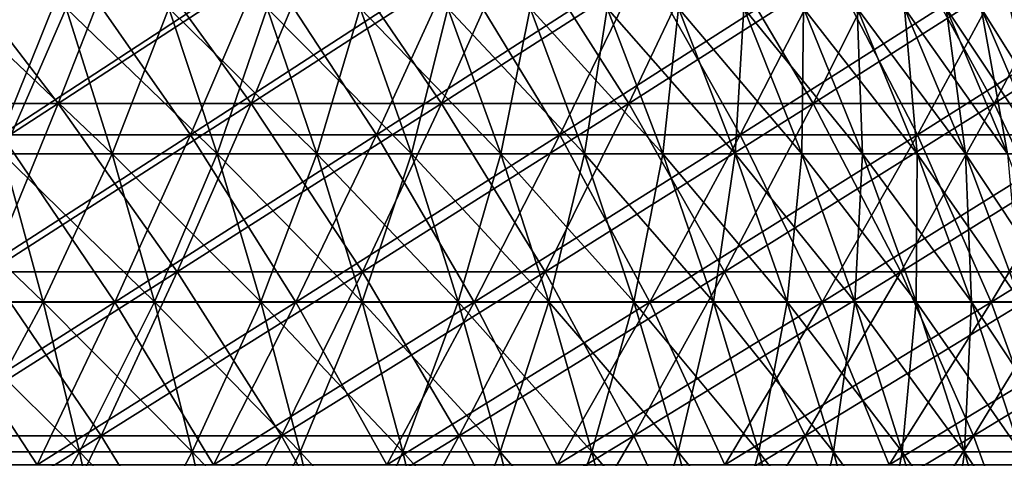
# Model space of a CAD drawing. Header units: millimetres. Extents: x -250 to 250, y 3898 to 4150.
# Tile 435 of 558: x 67 to 92, y 3962 to 3973. Entities that reach past the tile are written whole.
import ezdxf

# ---------------------------------------------------------------- set-up
doc = ezdxf.new("R2010")
doc.units = ezdxf.units.MM
doc.header["$LTSCALE"] = 5.599365
for name, color, linetype in [('10', 7, 'CONTINUOUS'), ('12', 7, 'CONTINUOUS'), ('2', 7, 'CONTINUOUS'), ('3', 7, 'CONTINUOUS'), ('4', 7, 'CONTINUOUS'), ('5', 7, 'CONTINUOUS')]:
    doc.layers.add(name, color=color, linetype=linetype)

msp = doc.modelspace()

# ---------------------------------------------------------------- linework, layer by layer
at = {"layer": '10', "color": 7, "linetype": 'Continuous', "true_color": 0xe0f2ff}
for points in [[(66.611, 3969.708, 68.021), (69.401, 3969.708, 65.172), (65.479, 3973.419, 66.865), (66.611, 3969.708, 68.021)], [(65.479, 3973.419, 66.865), (69.401, 3969.708, 65.172), (68.221, 3973.419, 64.064), (65.479, 3973.419, 66.865)], [(69.401, 3969.708, 65.172), (72.069, 3969.708, 62.209), (68.221, 3973.419, 64.064), (69.401, 3969.708, 65.172)], [(68.221, 3973.419, 64.064), (72.069, 3969.708, 62.209), (70.844, 3973.419, 61.151), (68.221, 3973.419, 64.064)], [(72.069, 3969.708, 62.209), (74.611, 3969.708, 59.136), (70.844, 3973.419, 61.151), (72.069, 3969.708, 62.209)], [(70.844, 3973.419, 61.151), (74.611, 3969.708, 59.136), (73.343, 3973.419, 58.131), (70.844, 3973.419, 61.151)], [(74.611, 3969.708, 59.136), (77.022, 3969.708, 55.96), (73.343, 3973.419, 58.131), (74.611, 3969.708, 59.136)], [(73.343, 3973.419, 58.131), (77.022, 3969.708, 55.96), (75.713, 3973.419, 55.009), (73.343, 3973.419, 58.131)], [(77.022, 3969.708, 55.96), (79.298, 3969.708, 52.685), (75.713, 3973.419, 55.009), (77.022, 3969.708, 55.96)], [(75.713, 3973.419, 55.009), (79.298, 3969.708, 52.685), (77.95, 3973.419, 51.79), (75.713, 3973.419, 55.009)], [(79.298, 3969.708, 52.685), (81.434, 3969.708, 49.318), (77.95, 3973.419, 51.79), (79.298, 3969.708, 52.685)], [(77.95, 3973.419, 51.79), (81.434, 3969.708, 49.318), (80.05, 3973.419, 48.48), (77.95, 3973.419, 51.79)], [(81.434, 3969.708, 49.318), (83.428, 3969.708, 45.865), (80.05, 3973.419, 48.48), (81.434, 3969.708, 49.318)], [(80.05, 3973.419, 48.48), (83.428, 3969.708, 45.865), (82.01, 3973.419, 45.085), (80.05, 3973.419, 48.48)], [(83.428, 3969.708, 45.865), (85.276, 3969.708, 42.331), (82.01, 3973.419, 45.085), (83.428, 3969.708, 45.865)], [(82.01, 3973.419, 45.085), (85.276, 3969.708, 42.331), (83.826, 3973.419, 41.612), (82.01, 3973.419, 45.085)], [(85.276, 3969.708, 42.331), (86.974, 3969.708, 38.723), (83.826, 3973.419, 41.612), (85.276, 3969.708, 42.331)], [(83.826, 3973.419, 41.612), (86.974, 3969.708, 38.723), (85.495, 3973.419, 38.065), (83.826, 3973.419, 41.612)], [(86.974, 3969.708, 38.723), (88.519, 3969.708, 35.047), (85.495, 3973.419, 38.065), (86.974, 3969.708, 38.723)], [(85.495, 3973.419, 38.065), (88.519, 3969.708, 35.047), (87.014, 3973.419, 34.451), (85.495, 3973.419, 38.065)], [(88.519, 3969.708, 35.047), (89.909, 3969.708, 31.31), (87.014, 3973.419, 34.451), (88.519, 3969.708, 35.047)], [(87.014, 3973.419, 34.451), (89.909, 3969.708, 31.31), (88.381, 3973.419, 30.777), (87.014, 3973.419, 34.451)], [(89.909, 3969.708, 31.31), (91.141, 3969.708, 27.517), (88.381, 3973.419, 30.777), (89.909, 3969.708, 31.31)], [(88.381, 3973.419, 30.777), (91.141, 3969.708, 27.517), (89.592, 3973.419, 27.049), (88.381, 3973.419, 30.777)], [(91.141, 3969.708, 27.517), (92.213, 3969.708, 23.676), (89.592, 3973.419, 27.049), (91.141, 3969.708, 27.517)], [(89.592, 3973.419, 27.049), (92.213, 3969.708, 23.676), (90.646, 3973.419, 23.274), (89.592, 3973.419, 27.049)], [(92.213, 3969.708, 23.676), (93.124, 3969.708, 19.794), (90.646, 3973.419, 23.274), (92.213, 3969.708, 23.676)], [(90.646, 3973.419, 23.274), (93.124, 3969.708, 19.794), (91.541, 3973.419, 19.458), (90.646, 3973.419, 23.274)], [(93.124, 3969.708, 19.794), (93.871, 3969.708, 15.877), (91.541, 3973.419, 19.458), (93.124, 3969.708, 19.794)], [(91.541, 3973.419, 19.458), (93.871, 3969.708, 15.877), (92.276, 3973.419, 15.607), (91.541, 3973.419, 19.458)], [(64.689, 3965.936, 71.844), (67.64, 3965.936, 69.072), (63.704, 3969.708, 70.751), (64.689, 3965.936, 71.844)], [(63.704, 3969.708, 70.751), (67.64, 3965.936, 69.072), (66.611, 3969.708, 68.021), (63.704, 3969.708, 70.751)], [(67.64, 3965.936, 69.072), (70.474, 3965.936, 66.179), (66.611, 3969.708, 68.021), (67.64, 3965.936, 69.072)], [(66.611, 3969.708, 68.021), (70.474, 3965.936, 66.179), (69.401, 3969.708, 65.172), (66.611, 3969.708, 68.021)], [(70.474, 3965.936, 66.179), (73.183, 3965.936, 63.17), (69.401, 3969.708, 65.172), (70.474, 3965.936, 66.179)], [(69.401, 3969.708, 65.172), (73.183, 3965.936, 63.17), (72.069, 3969.708, 62.209), (69.401, 3969.708, 65.172)], [(73.183, 3965.936, 63.17), (75.764, 3965.936, 60.05), (72.069, 3969.708, 62.209), (73.183, 3965.936, 63.17)], [(72.069, 3969.708, 62.209), (75.764, 3965.936, 60.05), (74.611, 3969.708, 59.136), (72.069, 3969.708, 62.209)], [(75.764, 3965.936, 60.05), (78.212, 3965.936, 56.825), (74.611, 3969.708, 59.136), (75.764, 3965.936, 60.05)], [(74.611, 3969.708, 59.136), (78.212, 3965.936, 56.825), (77.022, 3969.708, 55.96), (74.611, 3969.708, 59.136)], [(78.212, 3965.936, 56.825), (80.523, 3965.936, 53.499), (77.022, 3969.708, 55.96), (78.212, 3965.936, 56.825)], [(77.022, 3969.708, 55.96), (80.523, 3965.936, 53.499), (79.298, 3969.708, 52.685), (77.022, 3969.708, 55.96)], [(80.523, 3965.936, 53.499), (82.693, 3965.936, 50.081), (79.298, 3969.708, 52.685), (80.523, 3965.936, 53.499)], [(79.298, 3969.708, 52.685), (82.693, 3965.936, 50.081), (81.434, 3969.708, 49.318), (79.298, 3969.708, 52.685)], [(82.693, 3965.936, 50.081), (84.718, 3965.936, 46.574), (81.434, 3969.708, 49.318), (82.693, 3965.936, 50.081)], [(81.434, 3969.708, 49.318), (84.718, 3965.936, 46.574), (83.428, 3969.708, 45.865), (81.434, 3969.708, 49.318)], [(84.718, 3965.936, 46.574), (86.594, 3965.936, 42.985), (83.428, 3969.708, 45.865), (84.718, 3965.936, 46.574)], [(83.428, 3969.708, 45.865), (86.594, 3965.936, 42.985), (85.276, 3969.708, 42.331), (83.428, 3969.708, 45.865)], [(86.594, 3965.936, 42.985), (88.318, 3965.936, 39.322), (85.276, 3969.708, 42.331), (86.594, 3965.936, 42.985)], [(85.276, 3969.708, 42.331), (88.318, 3965.936, 39.322), (86.974, 3969.708, 38.723), (85.276, 3969.708, 42.331)], [(88.318, 3965.936, 39.322), (89.887, 3965.936, 35.589), (86.974, 3969.708, 38.723), (88.318, 3965.936, 39.322)], [(86.974, 3969.708, 38.723), (89.887, 3965.936, 35.589), (88.519, 3969.708, 35.047), (86.974, 3969.708, 38.723)], [(89.887, 3965.936, 35.589), (91.298, 3965.936, 31.793), (88.519, 3969.708, 35.047), (89.887, 3965.936, 35.589)], [(88.519, 3969.708, 35.047), (91.298, 3965.936, 31.793), (89.909, 3969.708, 31.31), (88.519, 3969.708, 35.047)], [(91.298, 3965.936, 31.793), (92.549, 3965.936, 27.942), (89.909, 3969.708, 31.31), (91.298, 3965.936, 31.793)], [(89.909, 3969.708, 31.31), (92.549, 3965.936, 27.942), (91.141, 3969.708, 27.517), (89.909, 3969.708, 31.31)], [(92.549, 3965.936, 27.942), (93.638, 3965.936, 24.042), (91.141, 3969.708, 27.517), (92.549, 3965.936, 27.942)], [(91.141, 3969.708, 27.517), (93.638, 3965.936, 24.042), (92.213, 3969.708, 23.676), (91.141, 3969.708, 27.517)], [(65.573, 3962.109, 72.826), (68.565, 3962.109, 70.017), (64.689, 3965.936, 71.844), (65.573, 3962.109, 72.826)], [(64.689, 3965.936, 71.844), (68.565, 3962.109, 70.017), (67.64, 3965.936, 69.072), (64.689, 3965.936, 71.844)], [(68.565, 3962.109, 70.017), (71.437, 3962.109, 67.084), (67.64, 3965.936, 69.072), (68.565, 3962.109, 70.017)], [(67.64, 3965.936, 69.072), (71.437, 3962.109, 67.084), (70.474, 3965.936, 66.179), (67.64, 3965.936, 69.072)], [(71.437, 3962.109, 67.084), (74.184, 3962.109, 64.034), (70.474, 3965.936, 66.179), (71.437, 3962.109, 67.084)], [(70.474, 3965.936, 66.179), (74.184, 3962.109, 64.034), (73.183, 3965.936, 63.17), (70.474, 3965.936, 66.179)], [(74.184, 3962.109, 64.034), (76.8, 3962.109, 60.871), (73.183, 3965.936, 63.17), (74.184, 3962.109, 64.034)], [(73.183, 3965.936, 63.17), (76.8, 3962.109, 60.871), (75.764, 3965.936, 60.05), (73.183, 3965.936, 63.17)], [(76.8, 3962.109, 60.871), (79.282, 3962.109, 57.601), (75.764, 3965.936, 60.05), (76.8, 3962.109, 60.871)], [(75.764, 3965.936, 60.05), (79.282, 3962.109, 57.601), (78.212, 3965.936, 56.825), (75.764, 3965.936, 60.05)], [(79.282, 3962.109, 57.601), (81.624, 3962.109, 54.231), (78.212, 3965.936, 56.825), (79.282, 3962.109, 57.601)], [(78.212, 3965.936, 56.825), (81.624, 3962.109, 54.231), (80.523, 3965.936, 53.499), (78.212, 3965.936, 56.825)], [(81.624, 3962.109, 54.231), (83.824, 3962.109, 50.765), (80.523, 3965.936, 53.499), (81.624, 3962.109, 54.231)], [(80.523, 3965.936, 53.499), (83.824, 3962.109, 50.765), (82.693, 3965.936, 50.081), (80.523, 3965.936, 53.499)], [(83.824, 3962.109, 50.765), (85.876, 3962.109, 47.211), (82.693, 3965.936, 50.081), (83.824, 3962.109, 50.765)], [(82.693, 3965.936, 50.081), (85.876, 3962.109, 47.211), (84.718, 3965.936, 46.574), (82.693, 3965.936, 50.081)], [(85.876, 3962.109, 47.211), (87.778, 3962.109, 43.573), (84.718, 3965.936, 46.574), (85.876, 3962.109, 47.211)], [(84.718, 3965.936, 46.574), (87.778, 3962.109, 43.573), (86.594, 3965.936, 42.985), (84.718, 3965.936, 46.574)], [(87.778, 3962.109, 43.573), (89.525, 3962.109, 39.859), (86.594, 3965.936, 42.985), (87.778, 3962.109, 43.573)], [(86.594, 3965.936, 42.985), (89.525, 3962.109, 39.859), (88.318, 3965.936, 39.322), (86.594, 3965.936, 42.985)], [(89.525, 3962.109, 39.859), (91.116, 3962.109, 36.075), (88.318, 3965.936, 39.322), (89.525, 3962.109, 39.859)], [(88.318, 3965.936, 39.322), (91.116, 3962.109, 36.075), (89.887, 3965.936, 35.589), (88.318, 3965.936, 39.322)], [(91.116, 3962.109, 36.075), (92.547, 3962.109, 32.228), (89.887, 3965.936, 35.589), (91.116, 3962.109, 36.075)], [(89.887, 3965.936, 35.589), (92.547, 3962.109, 32.228), (91.298, 3965.936, 31.793), (89.887, 3965.936, 35.589)], [(92.547, 3962.109, 32.228), (93.815, 3962.109, 28.324), (91.298, 3965.936, 31.793), (92.547, 3962.109, 32.228)], [(91.298, 3965.936, 31.793), (93.815, 3962.109, 28.324), (92.549, 3965.936, 27.942), (91.298, 3965.936, 31.793)], [(66.356, 3958.234, 73.696), (69.384, 3958.234, 70.853), (65.573, 3962.109, 72.826), (66.356, 3958.234, 73.696)], [(65.573, 3962.109, 72.826), (69.384, 3958.234, 70.853), (68.565, 3962.109, 70.017), (65.573, 3962.109, 72.826)], [(69.384, 3958.234, 70.853), (72.29, 3958.234, 67.885), (68.565, 3962.109, 70.017), (69.384, 3958.234, 70.853)], [(68.565, 3962.109, 70.017), (72.29, 3958.234, 67.885), (71.437, 3962.109, 67.084), (68.565, 3962.109, 70.017)], [(72.29, 3958.234, 67.885), (75.07, 3958.234, 64.798), (71.437, 3962.109, 67.084), (72.29, 3958.234, 67.885)], [(71.437, 3962.109, 67.084), (75.07, 3958.234, 64.798), (74.184, 3962.109, 64.034), (71.437, 3962.109, 67.084)], [(75.07, 3958.234, 64.798), (77.717, 3958.234, 61.598), (74.184, 3962.109, 64.034), (75.07, 3958.234, 64.798)], [(74.184, 3962.109, 64.034), (77.717, 3958.234, 61.598), (76.8, 3962.109, 60.871), (74.184, 3962.109, 64.034)], [(77.717, 3958.234, 61.598), (80.229, 3958.234, 58.289), (76.8, 3962.109, 60.871), (77.717, 3958.234, 61.598)], [(76.8, 3962.109, 60.871), (80.229, 3958.234, 58.289), (79.282, 3962.109, 57.601), (76.8, 3962.109, 60.871)], [(80.229, 3958.234, 58.289), (82.599, 3958.234, 54.879), (79.282, 3962.109, 57.601), (80.229, 3958.234, 58.289)], [(79.282, 3962.109, 57.601), (82.599, 3958.234, 54.879), (81.624, 3962.109, 54.231), (79.282, 3962.109, 57.601)], [(82.599, 3958.234, 54.879), (84.825, 3958.234, 51.372), (81.624, 3962.109, 54.231), (82.599, 3958.234, 54.879)], [(81.624, 3962.109, 54.231), (84.825, 3958.234, 51.372), (83.824, 3962.109, 50.765), (81.624, 3962.109, 54.231)], [(84.825, 3958.234, 51.372), (86.902, 3958.234, 47.775), (83.824, 3962.109, 50.765), (84.825, 3958.234, 51.372)], [(83.824, 3962.109, 50.765), (86.902, 3958.234, 47.775), (85.876, 3962.109, 47.211), (83.824, 3962.109, 50.765)], [(86.902, 3958.234, 47.775), (88.826, 3958.234, 44.094), (85.876, 3962.109, 47.211), (86.902, 3958.234, 47.775)], [(85.876, 3962.109, 47.211), (88.826, 3958.234, 44.094), (87.778, 3962.109, 43.573), (85.876, 3962.109, 47.211)], [(88.826, 3958.234, 44.094), (90.594, 3958.234, 40.335), (87.778, 3962.109, 43.573), (88.826, 3958.234, 44.094)], [(87.778, 3962.109, 43.573), (90.594, 3958.234, 40.335), (89.525, 3962.109, 39.859), (87.778, 3962.109, 43.573)], [(90.594, 3958.234, 40.335), (92.204, 3958.234, 36.506), (89.525, 3962.109, 39.859), (90.594, 3958.234, 40.335)], [(89.525, 3962.109, 39.859), (92.204, 3958.234, 36.506), (91.116, 3962.109, 36.075), (89.525, 3962.109, 39.859)], [(92.204, 3958.234, 36.506), (93.652, 3958.234, 32.613), (91.116, 3962.109, 36.075), (92.204, 3958.234, 36.506)], [(91.116, 3962.109, 36.075), (93.652, 3958.234, 32.613), (92.547, 3962.109, 32.228), (91.116, 3962.109, 36.075)]]:
    msp.add_3dface(points, dxfattribs=at)
at = {"layer": '12', "color": 7, "linetype": 'Continuous', "true_color": 0xe0f2ff}
for points in [[(68.221, 3973.419, -64.064), (66.611, 3969.708, -68.021), (65.479, 3973.419, -66.865), (68.221, 3973.419, -64.064)], [(69.401, 3969.708, -65.172), (66.611, 3969.708, -68.021), (68.221, 3973.419, -64.064), (69.401, 3969.708, -65.172)], [(70.844, 3973.419, -61.151), (69.401, 3969.708, -65.172), (68.221, 3973.419, -64.064), (70.844, 3973.419, -61.151)], [(72.069, 3969.708, -62.209), (69.401, 3969.708, -65.172), (70.844, 3973.419, -61.151), (72.069, 3969.708, -62.209)], [(73.343, 3973.419, -58.131), (72.069, 3969.708, -62.209), (70.844, 3973.419, -61.151), (73.343, 3973.419, -58.131)], [(74.611, 3969.708, -59.136), (72.069, 3969.708, -62.209), (73.343, 3973.419, -58.131), (74.611, 3969.708, -59.136)], [(75.713, 3973.419, -55.009), (74.611, 3969.708, -59.136), (73.343, 3973.419, -58.131), (75.713, 3973.419, -55.009)], [(77.022, 3969.708, -55.96), (74.611, 3969.708, -59.136), (75.713, 3973.419, -55.009), (77.022, 3969.708, -55.96)], [(77.95, 3973.419, -51.79), (77.022, 3969.708, -55.96), (75.713, 3973.419, -55.009), (77.95, 3973.419, -51.79)], [(79.298, 3969.708, -52.685), (77.022, 3969.708, -55.96), (77.95, 3973.419, -51.79), (79.298, 3969.708, -52.685)], [(80.05, 3973.419, -48.48), (79.298, 3969.708, -52.685), (77.95, 3973.419, -51.79), (80.05, 3973.419, -48.48)], [(81.434, 3969.708, -49.318), (79.298, 3969.708, -52.685), (80.05, 3973.419, -48.48), (81.434, 3969.708, -49.318)], [(82.01, 3973.419, -45.085), (81.434, 3969.708, -49.318), (80.05, 3973.419, -48.48), (82.01, 3973.419, -45.085)], [(83.428, 3969.708, -45.865), (81.434, 3969.708, -49.318), (82.01, 3973.419, -45.085), (83.428, 3969.708, -45.865)], [(83.826, 3973.419, -41.612), (83.428, 3969.708, -45.865), (82.01, 3973.419, -45.085), (83.826, 3973.419, -41.612)], [(85.276, 3969.708, -42.331), (83.428, 3969.708, -45.865), (83.826, 3973.419, -41.612), (85.276, 3969.708, -42.331)], [(85.495, 3973.419, -38.065), (85.276, 3969.708, -42.331), (83.826, 3973.419, -41.612), (85.495, 3973.419, -38.065)], [(86.974, 3969.708, -38.723), (85.276, 3969.708, -42.331), (85.495, 3973.419, -38.065), (86.974, 3969.708, -38.723)], [(87.014, 3973.419, -34.451), (86.974, 3969.708, -38.723), (85.495, 3973.419, -38.065), (87.014, 3973.419, -34.451)], [(88.519, 3969.708, -35.047), (86.974, 3969.708, -38.723), (87.014, 3973.419, -34.451), (88.519, 3969.708, -35.047)], [(88.381, 3973.419, -30.777), (88.519, 3969.708, -35.047), (87.014, 3973.419, -34.451), (88.381, 3973.419, -30.777)], [(89.909, 3969.708, -31.31), (88.519, 3969.708, -35.047), (88.381, 3973.419, -30.777), (89.909, 3969.708, -31.31)], [(89.592, 3973.419, -27.049), (89.909, 3969.708, -31.31), (88.381, 3973.419, -30.777), (89.592, 3973.419, -27.049)], [(91.141, 3969.708, -27.517), (89.909, 3969.708, -31.31), (89.592, 3973.419, -27.049), (91.141, 3969.708, -27.517)], [(90.646, 3973.419, -23.274), (91.141, 3969.708, -27.517), (89.592, 3973.419, -27.049), (90.646, 3973.419, -23.274)], [(92.213, 3969.708, -23.676), (91.141, 3969.708, -27.517), (90.646, 3973.419, -23.274), (92.213, 3969.708, -23.676)], [(91.541, 3973.419, -19.458), (92.213, 3969.708, -23.676), (90.646, 3973.419, -23.274), (91.541, 3973.419, -19.458)], [(93.124, 3969.708, -19.794), (92.213, 3969.708, -23.676), (91.541, 3973.419, -19.458), (93.124, 3969.708, -19.794)], [(92.276, 3973.419, -15.607), (93.124, 3969.708, -19.794), (91.541, 3973.419, -19.458), (92.276, 3973.419, -15.607)], [(67.64, 3965.936, -69.072), (64.689, 3965.936, -71.844), (66.611, 3969.708, -68.021), (67.64, 3965.936, -69.072)], [(69.401, 3969.708, -65.172), (67.64, 3965.936, -69.072), (66.611, 3969.708, -68.021), (69.401, 3969.708, -65.172)], [(70.474, 3965.936, -66.179), (67.64, 3965.936, -69.072), (69.401, 3969.708, -65.172), (70.474, 3965.936, -66.179)], [(72.069, 3969.708, -62.209), (70.474, 3965.936, -66.179), (69.401, 3969.708, -65.172), (72.069, 3969.708, -62.209)], [(73.183, 3965.936, -63.17), (70.474, 3965.936, -66.179), (72.069, 3969.708, -62.209), (73.183, 3965.936, -63.17)], [(74.611, 3969.708, -59.136), (73.183, 3965.936, -63.17), (72.069, 3969.708, -62.209), (74.611, 3969.708, -59.136)], [(75.764, 3965.936, -60.05), (73.183, 3965.936, -63.17), (74.611, 3969.708, -59.136), (75.764, 3965.936, -60.05)], [(77.022, 3969.708, -55.96), (75.764, 3965.936, -60.05), (74.611, 3969.708, -59.136), (77.022, 3969.708, -55.96)], [(78.212, 3965.936, -56.825), (75.764, 3965.936, -60.05), (77.022, 3969.708, -55.96), (78.212, 3965.936, -56.825)], [(79.298, 3969.708, -52.685), (78.212, 3965.936, -56.825), (77.022, 3969.708, -55.96), (79.298, 3969.708, -52.685)], [(80.523, 3965.936, -53.499), (78.212, 3965.936, -56.825), (79.298, 3969.708, -52.685), (80.523, 3965.936, -53.499)], [(81.434, 3969.708, -49.318), (80.523, 3965.936, -53.499), (79.298, 3969.708, -52.685), (81.434, 3969.708, -49.318)], [(82.693, 3965.936, -50.081), (80.523, 3965.936, -53.499), (81.434, 3969.708, -49.318), (82.693, 3965.936, -50.081)], [(83.428, 3969.708, -45.865), (82.693, 3965.936, -50.081), (81.434, 3969.708, -49.318), (83.428, 3969.708, -45.865)], [(84.718, 3965.936, -46.574), (82.693, 3965.936, -50.081), (83.428, 3969.708, -45.865), (84.718, 3965.936, -46.574)], [(85.276, 3969.708, -42.331), (84.718, 3965.936, -46.574), (83.428, 3969.708, -45.865), (85.276, 3969.708, -42.331)], [(86.594, 3965.936, -42.985), (84.718, 3965.936, -46.574), (85.276, 3969.708, -42.331), (86.594, 3965.936, -42.985)], [(86.974, 3969.708, -38.723), (86.594, 3965.936, -42.985), (85.276, 3969.708, -42.331), (86.974, 3969.708, -38.723)], [(88.318, 3965.936, -39.322), (86.594, 3965.936, -42.985), (86.974, 3969.708, -38.723), (88.318, 3965.936, -39.322)], [(88.519, 3969.708, -35.047), (88.318, 3965.936, -39.322), (86.974, 3969.708, -38.723), (88.519, 3969.708, -35.047)], [(89.887, 3965.936, -35.589), (88.318, 3965.936, -39.322), (88.519, 3969.708, -35.047), (89.887, 3965.936, -35.589)], [(89.909, 3969.708, -31.31), (89.887, 3965.936, -35.589), (88.519, 3969.708, -35.047), (89.909, 3969.708, -31.31)], [(91.298, 3965.936, -31.793), (89.887, 3965.936, -35.589), (89.909, 3969.708, -31.31), (91.298, 3965.936, -31.793)], [(91.141, 3969.708, -27.517), (91.298, 3965.936, -31.793), (89.909, 3969.708, -31.31), (91.141, 3969.708, -27.517)], [(92.549, 3965.936, -27.942), (91.298, 3965.936, -31.793), (91.141, 3969.708, -27.517), (92.549, 3965.936, -27.942)], [(92.213, 3969.708, -23.676), (92.549, 3965.936, -27.942), (91.141, 3969.708, -27.517), (92.213, 3969.708, -23.676)], [(67.64, 3965.936, -69.072), (65.573, 3962.109, -72.826), (64.689, 3965.936, -71.844), (67.64, 3965.936, -69.072)], [(68.565, 3962.109, -70.017), (65.573, 3962.109, -72.826), (67.64, 3965.936, -69.072), (68.565, 3962.109, -70.017)], [(70.474, 3965.936, -66.179), (68.565, 3962.109, -70.017), (67.64, 3965.936, -69.072), (70.474, 3965.936, -66.179)], [(71.437, 3962.109, -67.084), (68.565, 3962.109, -70.017), (70.474, 3965.936, -66.179), (71.437, 3962.109, -67.084)], [(73.183, 3965.936, -63.17), (71.437, 3962.109, -67.084), (70.474, 3965.936, -66.179), (73.183, 3965.936, -63.17)], [(74.184, 3962.109, -64.034), (71.437, 3962.109, -67.084), (73.183, 3965.936, -63.17), (74.184, 3962.109, -64.034)], [(75.764, 3965.936, -60.05), (74.184, 3962.109, -64.034), (73.183, 3965.936, -63.17), (75.764, 3965.936, -60.05)], [(76.8, 3962.109, -60.871), (74.184, 3962.109, -64.034), (75.764, 3965.936, -60.05), (76.8, 3962.109, -60.871)], [(78.212, 3965.936, -56.825), (76.8, 3962.109, -60.871), (75.764, 3965.936, -60.05), (78.212, 3965.936, -56.825)], [(79.282, 3962.109, -57.601), (76.8, 3962.109, -60.871), (78.212, 3965.936, -56.825), (79.282, 3962.109, -57.601)], [(80.523, 3965.936, -53.499), (79.282, 3962.109, -57.601), (78.212, 3965.936, -56.825), (80.523, 3965.936, -53.499)], [(81.624, 3962.109, -54.231), (79.282, 3962.109, -57.601), (80.523, 3965.936, -53.499), (81.624, 3962.109, -54.231)], [(82.693, 3965.936, -50.081), (81.624, 3962.109, -54.231), (80.523, 3965.936, -53.499), (82.693, 3965.936, -50.081)], [(83.824, 3962.109, -50.765), (81.624, 3962.109, -54.231), (82.693, 3965.936, -50.081), (83.824, 3962.109, -50.765)], [(84.718, 3965.936, -46.574), (83.824, 3962.109, -50.765), (82.693, 3965.936, -50.081), (84.718, 3965.936, -46.574)], [(85.876, 3962.109, -47.211), (83.824, 3962.109, -50.765), (84.718, 3965.936, -46.574), (85.876, 3962.109, -47.211)], [(86.594, 3965.936, -42.985), (85.876, 3962.109, -47.211), (84.718, 3965.936, -46.574), (86.594, 3965.936, -42.985)], [(87.778, 3962.109, -43.573), (85.876, 3962.109, -47.211), (86.594, 3965.936, -42.985), (87.778, 3962.109, -43.573)], [(88.318, 3965.936, -39.322), (87.778, 3962.109, -43.573), (86.594, 3965.936, -42.985), (88.318, 3965.936, -39.322)], [(89.525, 3962.109, -39.859), (87.778, 3962.109, -43.573), (88.318, 3965.936, -39.322), (89.525, 3962.109, -39.859)], [(89.887, 3965.936, -35.589), (89.525, 3962.109, -39.859), (88.318, 3965.936, -39.322), (89.887, 3965.936, -35.589)], [(91.116, 3962.109, -36.075), (89.525, 3962.109, -39.859), (89.887, 3965.936, -35.589), (91.116, 3962.109, -36.075)], [(91.298, 3965.936, -31.793), (91.116, 3962.109, -36.075), (89.887, 3965.936, -35.589), (91.298, 3965.936, -31.793)], [(92.547, 3962.109, -32.228), (91.116, 3962.109, -36.075), (91.298, 3965.936, -31.793), (92.547, 3962.109, -32.228)], [(92.549, 3965.936, -27.942), (92.547, 3962.109, -32.228), (91.298, 3965.936, -31.793), (92.549, 3965.936, -27.942)], [(68.565, 3962.109, -70.017), (66.356, 3958.234, -73.696), (65.573, 3962.109, -72.826), (68.565, 3962.109, -70.017)], [(69.384, 3958.234, -70.853), (66.356, 3958.234, -73.696), (68.565, 3962.109, -70.017), (69.384, 3958.234, -70.853)], [(71.437, 3962.109, -67.084), (69.384, 3958.234, -70.853), (68.565, 3962.109, -70.017), (71.437, 3962.109, -67.084)], [(72.29, 3958.234, -67.885), (69.384, 3958.234, -70.853), (71.437, 3962.109, -67.084), (72.29, 3958.234, -67.885)], [(74.184, 3962.109, -64.034), (72.29, 3958.234, -67.885), (71.437, 3962.109, -67.084), (74.184, 3962.109, -64.034)], [(75.07, 3958.234, -64.798), (72.29, 3958.234, -67.885), (74.184, 3962.109, -64.034), (75.07, 3958.234, -64.798)], [(76.8, 3962.109, -60.871), (75.07, 3958.234, -64.798), (74.184, 3962.109, -64.034), (76.8, 3962.109, -60.871)], [(77.717, 3958.234, -61.598), (75.07, 3958.234, -64.798), (76.8, 3962.109, -60.871), (77.717, 3958.234, -61.598)], [(79.282, 3962.109, -57.601), (77.717, 3958.234, -61.598), (76.8, 3962.109, -60.871), (79.282, 3962.109, -57.601)], [(80.229, 3958.234, -58.289), (77.717, 3958.234, -61.598), (79.282, 3962.109, -57.601), (80.229, 3958.234, -58.289)], [(81.624, 3962.109, -54.231), (80.229, 3958.234, -58.289), (79.282, 3962.109, -57.601), (81.624, 3962.109, -54.231)], [(82.599, 3958.234, -54.879), (80.229, 3958.234, -58.289), (81.624, 3962.109, -54.231), (82.599, 3958.234, -54.879)], [(83.824, 3962.109, -50.765), (82.599, 3958.234, -54.879), (81.624, 3962.109, -54.231), (83.824, 3962.109, -50.765)], [(84.825, 3958.234, -51.372), (82.599, 3958.234, -54.879), (83.824, 3962.109, -50.765), (84.825, 3958.234, -51.372)], [(85.876, 3962.109, -47.211), (84.825, 3958.234, -51.372), (83.824, 3962.109, -50.765), (85.876, 3962.109, -47.211)], [(86.902, 3958.234, -47.775), (84.825, 3958.234, -51.372), (85.876, 3962.109, -47.211), (86.902, 3958.234, -47.775)], [(87.778, 3962.109, -43.573), (86.902, 3958.234, -47.775), (85.876, 3962.109, -47.211), (87.778, 3962.109, -43.573)], [(88.826, 3958.234, -44.094), (86.902, 3958.234, -47.775), (87.778, 3962.109, -43.573), (88.826, 3958.234, -44.094)], [(89.525, 3962.109, -39.859), (88.826, 3958.234, -44.094), (87.778, 3962.109, -43.573), (89.525, 3962.109, -39.859)], [(90.594, 3958.234, -40.335), (88.826, 3958.234, -44.094), (89.525, 3962.109, -39.859), (90.594, 3958.234, -40.335)], [(91.116, 3962.109, -36.075), (90.594, 3958.234, -40.335), (89.525, 3962.109, -39.859), (91.116, 3962.109, -36.075)], [(92.204, 3958.234, -36.506), (90.594, 3958.234, -40.335), (91.116, 3962.109, -36.075), (92.204, 3958.234, -36.506)], [(92.547, 3962.109, -32.228), (92.204, 3958.234, -36.506), (91.116, 3962.109, -36.075), (92.547, 3962.109, -32.228)]]:
    msp.add_3dface(points, dxfattribs=at)
at = {"layer": '2', "color": 251, "linetype": 'Continuous', "true_color": 0x504f50}
for points in [[(68.025, 3970.995, -160.716), (63.044, 3970.995, -162.735), (69.744, 3975.403, -164.777), (68.025, 3970.995, -160.716)], [(69.744, 3975.403, -164.777), (63.044, 3970.995, -162.735), (64.637, 3975.403, -166.847), (69.744, 3975.403, -164.777)], [(72.942, 3970.995, -158.545), (68.025, 3970.995, -160.716), (74.785, 3975.403, -162.551), (72.942, 3970.995, -158.545)], [(74.785, 3975.403, -162.551), (68.025, 3970.995, -160.716), (69.744, 3975.403, -164.777), (74.785, 3975.403, -162.551)], [(77.79, 3970.995, -156.224), (72.942, 3970.995, -158.545), (79.756, 3975.403, -160.171), (77.79, 3970.995, -156.224)], [(79.756, 3975.403, -160.171), (72.942, 3970.995, -158.545), (74.785, 3975.403, -162.551), (79.756, 3975.403, -160.171)], [(82.564, 3970.995, -153.754), (77.79, 3970.995, -156.224), (84.65, 3975.403, -157.639), (82.564, 3970.995, -153.754)], [(84.65, 3975.403, -157.639), (77.79, 3970.995, -156.224), (79.756, 3975.403, -160.171), (84.65, 3975.403, -157.639)], [(87.26, 3970.995, -151.139), (82.564, 3970.995, -153.754), (89.465, 3975.403, -154.958), (87.26, 3970.995, -151.139)], [(89.465, 3975.403, -154.958), (82.564, 3970.995, -153.754), (84.65, 3975.403, -157.639), (89.465, 3975.403, -154.958)], [(91.873, 3970.995, -148.38), (87.26, 3970.995, -151.139), (94.194, 3975.403, -152.129), (91.873, 3970.995, -148.38)], [(94.194, 3975.403, -152.129), (87.26, 3970.995, -151.139), (89.465, 3975.403, -154.958), (94.194, 3975.403, -152.129)], [(96.399, 3970.995, -145.48), (91.873, 3970.995, -148.38), (98.834, 3975.403, -149.156), (96.399, 3970.995, -145.48)], [(98.834, 3975.403, -149.156), (91.873, 3970.995, -148.38), (94.194, 3975.403, -152.129), (98.834, 3975.403, -149.156)], [(66.264, 3966.698, -156.555), (61.412, 3966.698, -158.522), (68.025, 3970.995, -160.716), (66.264, 3966.698, -156.555)], [(68.025, 3970.995, -160.716), (61.412, 3966.698, -158.522), (63.044, 3970.995, -162.735), (68.025, 3970.995, -160.716)], [(71.054, 3966.698, -154.44), (66.264, 3966.698, -156.555), (72.942, 3970.995, -158.545), (71.054, 3966.698, -154.44)], [(72.942, 3970.995, -158.545), (66.264, 3966.698, -156.555), (68.025, 3970.995, -160.716), (72.942, 3970.995, -158.545)], [(75.776, 3966.698, -152.179), (71.054, 3966.698, -154.44), (77.79, 3970.995, -156.224), (75.776, 3966.698, -152.179)], [(77.79, 3970.995, -156.224), (71.054, 3966.698, -154.44), (72.942, 3970.995, -158.545), (77.79, 3970.995, -156.224)], [(80.427, 3966.698, -149.773), (75.776, 3966.698, -152.179), (82.564, 3970.995, -153.754), (80.427, 3966.698, -149.773)], [(82.564, 3970.995, -153.754), (75.776, 3966.698, -152.179), (77.79, 3970.995, -156.224), (82.564, 3970.995, -153.754)], [(85.001, 3966.698, -147.226), (80.427, 3966.698, -149.773), (87.26, 3970.995, -151.139), (85.001, 3966.698, -147.226)], [(87.26, 3970.995, -151.139), (80.427, 3966.698, -149.773), (82.564, 3970.995, -153.754), (87.26, 3970.995, -151.139)], [(89.494, 3966.698, -144.538), (85.001, 3966.698, -147.226), (91.873, 3970.995, -148.38), (89.494, 3966.698, -144.538)], [(91.873, 3970.995, -148.38), (85.001, 3966.698, -147.226), (87.26, 3970.995, -151.139), (91.873, 3970.995, -148.38)], [(93.903, 3966.698, -141.714), (89.494, 3966.698, -144.538), (96.399, 3970.995, -145.48), (93.903, 3966.698, -141.714)], [(96.399, 3970.995, -145.48), (89.494, 3966.698, -144.538), (91.873, 3970.995, -148.38), (96.399, 3970.995, -145.48)], [(69.121, 3962.516, -150.24), (64.462, 3962.516, -152.297), (71.054, 3966.698, -154.44), (69.121, 3962.516, -150.24)], [(71.054, 3966.698, -154.44), (64.462, 3962.516, -152.297), (66.264, 3966.698, -156.555), (71.054, 3966.698, -154.44)], [(73.715, 3962.516, -148.04), (69.121, 3962.516, -150.24), (75.776, 3966.698, -152.179), (73.715, 3962.516, -148.04)], [(75.776, 3966.698, -152.179), (69.121, 3962.516, -150.24), (71.054, 3966.698, -154.44), (75.776, 3966.698, -152.179)], [(78.239, 3962.516, -145.699), (73.715, 3962.516, -148.04), (80.427, 3966.698, -149.773), (78.239, 3962.516, -145.699)], [(80.427, 3966.698, -149.773), (73.715, 3962.516, -148.04), (75.776, 3966.698, -152.179), (80.427, 3966.698, -149.773)], [(82.689, 3962.516, -143.221), (78.239, 3962.516, -145.699), (85.001, 3966.698, -147.226), (82.689, 3962.516, -143.221)], [(85.001, 3966.698, -147.226), (78.239, 3962.516, -145.699), (80.427, 3966.698, -149.773), (85.001, 3966.698, -147.226)], [(87.06, 3962.516, -140.607), (82.689, 3962.516, -143.221), (89.494, 3966.698, -144.538), (87.06, 3962.516, -140.607)], [(89.494, 3966.698, -144.538), (82.689, 3962.516, -143.221), (85.001, 3966.698, -147.226), (89.494, 3966.698, -144.538)], [(91.349, 3962.516, -137.859), (87.06, 3962.516, -140.607), (93.903, 3966.698, -141.714), (91.349, 3962.516, -137.859)], [(93.903, 3966.698, -141.714), (87.06, 3962.516, -140.607), (89.494, 3966.698, -144.538), (93.903, 3966.698, -141.714)], [(95.551, 3962.516, -134.98), (91.349, 3962.516, -137.859), (98.222, 3966.698, -138.755), (95.551, 3962.516, -134.98)], [(98.222, 3966.698, -138.755), (91.349, 3962.516, -137.859), (93.903, 3966.698, -141.714), (98.222, 3966.698, -138.755)], [(67.145, 3958.45, -145.945), (62.619, 3958.45, -147.944), (69.121, 3962.516, -150.24), (67.145, 3958.45, -145.945)], [(69.121, 3962.516, -150.24), (62.619, 3958.45, -147.944), (64.462, 3962.516, -152.297), (69.121, 3962.516, -150.24)], [(71.608, 3958.45, -143.808), (67.145, 3958.45, -145.945), (73.715, 3962.516, -148.04), (71.608, 3958.45, -143.808)], [(73.715, 3962.516, -148.04), (67.145, 3958.45, -145.945), (69.121, 3962.516, -150.24), (73.715, 3962.516, -148.04)], [(76.003, 3958.45, -141.535), (71.608, 3958.45, -143.808), (78.239, 3962.516, -145.699), (76.003, 3958.45, -141.535)], [(78.239, 3962.516, -145.699), (71.608, 3958.45, -143.808), (73.715, 3962.516, -148.04), (78.239, 3962.516, -145.699)], [(80.325, 3958.45, -139.127), (76.003, 3958.45, -141.535), (82.689, 3962.516, -143.221), (80.325, 3958.45, -139.127)], [(82.689, 3962.516, -143.221), (76.003, 3958.45, -141.535), (78.239, 3962.516, -145.699), (82.689, 3962.516, -143.221)], [(84.571, 3958.45, -136.588), (80.325, 3958.45, -139.127), (87.06, 3962.516, -140.607), (84.571, 3958.45, -136.588)], [(87.06, 3962.516, -140.607), (80.325, 3958.45, -139.127), (82.689, 3962.516, -143.221), (87.06, 3962.516, -140.607)], [(88.738, 3958.45, -133.918), (84.571, 3958.45, -136.588), (91.349, 3962.516, -137.859), (88.738, 3958.45, -133.918)], [(91.349, 3962.516, -137.859), (84.571, 3958.45, -136.588), (87.06, 3962.516, -140.607), (91.349, 3962.516, -137.859)], [(92.82, 3958.45, -131.122), (88.738, 3958.45, -133.918), (95.551, 3962.516, -134.98), (92.82, 3958.45, -131.122)], [(95.551, 3962.516, -134.98), (88.738, 3958.45, -133.918), (91.349, 3962.516, -137.859), (95.551, 3962.516, -134.98)]]:
    msp.add_3dface(points, dxfattribs=at)
at = {"layer": '3', "color": 251, "linetype": 'Continuous', "true_color": 0x504f50}
for points in [[(63.044, 3970.995, 162.735), (68.025, 3970.995, 160.716), (64.637, 3975.403, 166.847), (63.044, 3970.995, 162.735)], [(64.637, 3975.403, 166.847), (68.025, 3970.995, 160.716), (69.744, 3975.403, 164.777), (64.637, 3975.403, 166.847)], [(68.025, 3970.995, 160.716), (72.942, 3970.995, 158.545), (69.744, 3975.403, 164.777), (68.025, 3970.995, 160.716)], [(69.744, 3975.403, 164.777), (72.942, 3970.995, 158.545), (74.785, 3975.403, 162.551), (69.744, 3975.403, 164.777)], [(72.942, 3970.995, 158.545), (77.79, 3970.995, 156.224), (74.785, 3975.403, 162.551), (72.942, 3970.995, 158.545)], [(74.785, 3975.403, 162.551), (77.79, 3970.995, 156.224), (79.756, 3975.403, 160.171), (74.785, 3975.403, 162.551)], [(77.79, 3970.995, 156.224), (82.564, 3970.995, 153.754), (79.756, 3975.403, 160.171), (77.79, 3970.995, 156.224)], [(79.756, 3975.403, 160.171), (82.564, 3970.995, 153.754), (84.65, 3975.403, 157.639), (79.756, 3975.403, 160.171)], [(82.564, 3970.995, 153.754), (87.26, 3970.995, 151.139), (84.65, 3975.403, 157.639), (82.564, 3970.995, 153.754)], [(84.65, 3975.403, 157.639), (87.26, 3970.995, 151.139), (89.465, 3975.403, 154.958), (84.65, 3975.403, 157.639)], [(87.26, 3970.995, 151.139), (91.873, 3970.995, 148.38), (89.465, 3975.403, 154.958), (87.26, 3970.995, 151.139)], [(89.465, 3975.403, 154.958), (91.873, 3970.995, 148.38), (94.194, 3975.403, 152.129), (89.465, 3975.403, 154.958)], [(91.873, 3970.995, 148.38), (96.399, 3970.995, 145.48), (94.194, 3975.403, 152.129), (91.873, 3970.995, 148.38)], [(63.044, 3970.995, 162.735), (66.264, 3966.698, 156.555), (68.025, 3970.995, 160.716), (63.044, 3970.995, 162.735)], [(66.264, 3966.698, 156.555), (71.054, 3966.698, 154.44), (68.025, 3970.995, 160.716), (66.264, 3966.698, 156.555)], [(68.025, 3970.995, 160.716), (71.054, 3966.698, 154.44), (72.942, 3970.995, 158.545), (68.025, 3970.995, 160.716)], [(71.054, 3966.698, 154.44), (75.776, 3966.698, 152.179), (72.942, 3970.995, 158.545), (71.054, 3966.698, 154.44)], [(72.942, 3970.995, 158.545), (75.776, 3966.698, 152.179), (77.79, 3970.995, 156.224), (72.942, 3970.995, 158.545)], [(75.776, 3966.698, 152.179), (80.427, 3966.698, 149.773), (77.79, 3970.995, 156.224), (75.776, 3966.698, 152.179)], [(77.79, 3970.995, 156.224), (80.427, 3966.698, 149.773), (82.564, 3970.995, 153.754), (77.79, 3970.995, 156.224)], [(80.427, 3966.698, 149.773), (85.001, 3966.698, 147.226), (82.564, 3970.995, 153.754), (80.427, 3966.698, 149.773)], [(82.564, 3970.995, 153.754), (85.001, 3966.698, 147.226), (87.26, 3970.995, 151.139), (82.564, 3970.995, 153.754)], [(85.001, 3966.698, 147.226), (89.494, 3966.698, 144.538), (87.26, 3970.995, 151.139), (85.001, 3966.698, 147.226)], [(87.26, 3970.995, 151.139), (89.494, 3966.698, 144.538), (91.873, 3970.995, 148.38), (87.26, 3970.995, 151.139)], [(89.494, 3966.698, 144.538), (93.903, 3966.698, 141.714), (91.873, 3970.995, 148.38), (89.494, 3966.698, 144.538)], [(91.873, 3970.995, 148.38), (93.903, 3966.698, 141.714), (96.399, 3970.995, 145.48), (91.873, 3970.995, 148.38)], [(64.462, 3962.516, 152.297), (69.121, 3962.516, 150.24), (66.264, 3966.698, 156.555), (64.462, 3962.516, 152.297)], [(66.264, 3966.698, 156.555), (69.121, 3962.516, 150.24), (71.054, 3966.698, 154.44), (66.264, 3966.698, 156.555)], [(69.121, 3962.516, 150.24), (73.715, 3962.516, 148.04), (71.054, 3966.698, 154.44), (69.121, 3962.516, 150.24)], [(71.054, 3966.698, 154.44), (73.715, 3962.516, 148.04), (75.776, 3966.698, 152.179), (71.054, 3966.698, 154.44)], [(73.715, 3962.516, 148.04), (78.239, 3962.516, 145.699), (75.776, 3966.698, 152.179), (73.715, 3962.516, 148.04)], [(75.776, 3966.698, 152.179), (78.239, 3962.516, 145.699), (80.427, 3966.698, 149.773), (75.776, 3966.698, 152.179)], [(78.239, 3962.516, 145.699), (82.689, 3962.516, 143.221), (80.427, 3966.698, 149.773), (78.239, 3962.516, 145.699)], [(80.427, 3966.698, 149.773), (82.689, 3962.516, 143.221), (85.001, 3966.698, 147.226), (80.427, 3966.698, 149.773)], [(82.689, 3962.516, 143.221), (87.06, 3962.516, 140.607), (85.001, 3966.698, 147.226), (82.689, 3962.516, 143.221)], [(85.001, 3966.698, 147.226), (87.06, 3962.516, 140.607), (89.494, 3966.698, 144.538), (85.001, 3966.698, 147.226)], [(87.06, 3962.516, 140.607), (91.349, 3962.516, 137.859), (89.494, 3966.698, 144.538), (87.06, 3962.516, 140.607)], [(89.494, 3966.698, 144.538), (91.349, 3962.516, 137.859), (93.903, 3966.698, 141.714), (89.494, 3966.698, 144.538)], [(91.349, 3962.516, 137.859), (95.551, 3962.516, 134.98), (93.903, 3966.698, 141.714), (91.349, 3962.516, 137.859)], [(62.619, 3958.45, 147.944), (67.145, 3958.45, 145.945), (64.462, 3962.516, 152.297), (62.619, 3958.45, 147.944)], [(64.462, 3962.516, 152.297), (67.145, 3958.45, 145.945), (69.121, 3962.516, 150.24), (64.462, 3962.516, 152.297)], [(67.145, 3958.45, 145.945), (71.608, 3958.45, 143.808), (69.121, 3962.516, 150.24), (67.145, 3958.45, 145.945)], [(69.121, 3962.516, 150.24), (71.608, 3958.45, 143.808), (73.715, 3962.516, 148.04), (69.121, 3962.516, 150.24)], [(71.608, 3958.45, 143.808), (76.003, 3958.45, 141.535), (73.715, 3962.516, 148.04), (71.608, 3958.45, 143.808)], [(73.715, 3962.516, 148.04), (76.003, 3958.45, 141.535), (78.239, 3962.516, 145.699), (73.715, 3962.516, 148.04)], [(76.003, 3958.45, 141.535), (80.325, 3958.45, 139.127), (78.239, 3962.516, 145.699), (76.003, 3958.45, 141.535)], [(78.239, 3962.516, 145.699), (80.325, 3958.45, 139.127), (82.689, 3962.516, 143.221), (78.239, 3962.516, 145.699)], [(80.325, 3958.45, 139.127), (84.571, 3958.45, 136.588), (82.689, 3962.516, 143.221), (80.325, 3958.45, 139.127)], [(82.689, 3962.516, 143.221), (84.571, 3958.45, 136.588), (87.06, 3962.516, 140.607), (82.689, 3962.516, 143.221)], [(84.571, 3958.45, 136.588), (88.738, 3958.45, 133.918), (87.06, 3962.516, 140.607), (84.571, 3958.45, 136.588)], [(87.06, 3962.516, 140.607), (88.738, 3958.45, 133.918), (91.349, 3962.516, 137.859), (87.06, 3962.516, 140.607)], [(88.738, 3958.45, 133.918), (92.82, 3958.45, 131.122), (91.349, 3962.516, 137.859), (88.738, 3958.45, 133.918)], [(91.349, 3962.516, 137.859), (92.82, 3958.45, 131.122), (95.551, 3962.516, 134.98), (91.349, 3962.516, 137.859)]]:
    msp.add_3dface(points, dxfattribs=at)
at = {"layer": '4', "color": 155, "linetype": 'Continuous', "true_color": 0x4a708c}
for points in [[(66.578, 3970.196, 157.296), (61.702, 3970.196, 159.271), (68.332, 3974.582, 161.442), (66.578, 3970.196, 157.296)], [(68.332, 3974.582, 161.442), (61.702, 3970.196, 159.271), (63.328, 3974.582, 163.469), (68.332, 3974.582, 161.442)], [(71.39, 3970.196, 155.171), (66.578, 3970.196, 157.296), (73.272, 3974.582, 159.261), (71.39, 3970.196, 155.171)], [(73.272, 3974.582, 159.261), (66.578, 3970.196, 157.296), (68.332, 3974.582, 161.442), (73.272, 3974.582, 159.261)], [(76.135, 3970.196, 152.899), (71.39, 3970.196, 155.171), (78.141, 3974.582, 156.929), (76.135, 3970.196, 152.899)], [(78.141, 3974.582, 156.929), (71.39, 3970.196, 155.171), (73.272, 3974.582, 159.261), (78.141, 3974.582, 156.929)], [(80.807, 3970.196, 150.482), (76.135, 3970.196, 152.899), (82.937, 3974.582, 154.448), (80.807, 3970.196, 150.482)], [(82.937, 3974.582, 154.448), (76.135, 3970.196, 152.899), (78.141, 3974.582, 156.929), (82.937, 3974.582, 154.448)], [(85.403, 3970.196, 147.922), (80.807, 3970.196, 150.482), (87.654, 3974.582, 151.821), (85.403, 3970.196, 147.922)], [(87.654, 3974.582, 151.821), (80.807, 3970.196, 150.482), (82.937, 3974.582, 154.448), (87.654, 3974.582, 151.821)], [(89.917, 3970.196, 145.222), (85.403, 3970.196, 147.922), (92.287, 3974.582, 149.049), (89.917, 3970.196, 145.222)], [(92.287, 3974.582, 149.049), (85.403, 3970.196, 147.922), (87.654, 3974.582, 151.821), (92.287, 3974.582, 149.049)], [(94.347, 3970.196, 142.384), (89.917, 3970.196, 145.222), (96.834, 3974.582, 146.137), (94.347, 3970.196, 142.384)], [(96.834, 3974.582, 146.137), (89.917, 3970.196, 145.222), (92.287, 3974.582, 149.049), (96.834, 3974.582, 146.137)], [(69.462, 3965.925, 150.981), (64.78, 3965.925, 153.049), (71.39, 3970.196, 155.171), (69.462, 3965.925, 150.981)], [(71.39, 3970.196, 155.171), (64.78, 3965.925, 153.049), (66.578, 3970.196, 157.296), (71.39, 3970.196, 155.171)], [(74.079, 3965.925, 148.77), (69.462, 3965.925, 150.981), (76.135, 3970.196, 152.899), (74.079, 3965.925, 148.77)], [(76.135, 3970.196, 152.899), (69.462, 3965.925, 150.981), (71.39, 3970.196, 155.171), (76.135, 3970.196, 152.899)], [(78.625, 3965.925, 146.419), (74.079, 3965.925, 148.77), (80.807, 3970.196, 150.482), (78.625, 3965.925, 146.419)], [(80.807, 3970.196, 150.482), (74.079, 3965.925, 148.77), (76.135, 3970.196, 152.899), (80.807, 3970.196, 150.482)], [(83.097, 3965.925, 143.928), (78.625, 3965.925, 146.419), (85.403, 3970.196, 147.922), (83.097, 3965.925, 143.928)], [(85.403, 3970.196, 147.922), (78.625, 3965.925, 146.419), (80.807, 3970.196, 150.482), (85.403, 3970.196, 147.922)], [(87.49, 3965.925, 141.301), (83.097, 3965.925, 143.928), (89.917, 3970.196, 145.222), (87.49, 3965.925, 141.301)], [(89.917, 3970.196, 145.222), (83.097, 3965.925, 143.928), (85.403, 3970.196, 147.922), (89.917, 3970.196, 145.222)], [(91.8, 3965.925, 138.539), (87.49, 3965.925, 141.301), (94.347, 3970.196, 142.384), (91.8, 3965.925, 138.539)], [(94.347, 3970.196, 142.384), (87.49, 3965.925, 141.301), (89.917, 3970.196, 145.222), (94.347, 3970.196, 142.384)], [(96.022, 3965.925, 135.647), (91.8, 3965.925, 138.539), (98.687, 3970.196, 139.411), (96.022, 3965.925, 135.647)], [(98.687, 3970.196, 139.411), (91.8, 3965.925, 138.539), (94.347, 3970.196, 142.384), (98.687, 3970.196, 139.411)], [(67.49, 3961.772, 146.695), (62.941, 3961.772, 148.703), (69.462, 3965.925, 150.981), (67.49, 3961.772, 146.695)], [(69.462, 3965.925, 150.981), (62.941, 3961.772, 148.703), (64.78, 3965.925, 153.049), (69.462, 3965.925, 150.981)], [(71.976, 3961.772, 144.547), (67.49, 3961.772, 146.695), (74.079, 3965.925, 148.77), (71.976, 3961.772, 144.547)], [(74.079, 3965.925, 148.77), (67.49, 3961.772, 146.695), (69.462, 3965.925, 150.981), (74.079, 3965.925, 148.77)], [(76.393, 3961.772, 142.262), (71.976, 3961.772, 144.547), (78.625, 3965.925, 146.419), (76.393, 3961.772, 142.262)], [(78.625, 3965.925, 146.419), (71.976, 3961.772, 144.547), (74.079, 3965.925, 148.77), (78.625, 3965.925, 146.419)], [(80.738, 3961.772, 139.842), (76.393, 3961.772, 142.262), (83.097, 3965.925, 143.928), (80.738, 3961.772, 139.842)], [(83.097, 3965.925, 143.928), (76.393, 3961.772, 142.262), (78.625, 3965.925, 146.419), (83.097, 3965.925, 143.928)], [(85.006, 3961.772, 137.289), (80.738, 3961.772, 139.842), (87.49, 3965.925, 141.301), (85.006, 3961.772, 137.289)], [(87.49, 3965.925, 141.301), (80.738, 3961.772, 139.842), (83.097, 3965.925, 143.928), (87.49, 3965.925, 141.301)], [(89.193, 3961.772, 134.606), (85.006, 3961.772, 137.289), (91.8, 3965.925, 138.539), (89.193, 3961.772, 134.606)], [(91.8, 3965.925, 138.539), (85.006, 3961.772, 137.289), (87.49, 3965.925, 141.301), (91.8, 3965.925, 138.539)], [(93.296, 3961.772, 131.796), (89.193, 3961.772, 134.606), (96.022, 3965.925, 135.647), (93.296, 3961.772, 131.796)], [(96.022, 3965.925, 135.647), (89.193, 3961.772, 134.606), (91.8, 3965.925, 138.539), (96.022, 3965.925, 135.647)]]:
    msp.add_3dface(points, dxfattribs=at)
at = {"layer": '5', "color": 155, "linetype": 'Continuous', "true_color": 0x4a708c}
for points in [[(63.328, 3974.582, -163.469), (66.578, 3970.196, -157.296), (68.332, 3974.582, -161.442), (63.328, 3974.582, -163.469)], [(66.578, 3970.196, -157.296), (71.39, 3970.196, -155.171), (68.332, 3974.582, -161.442), (66.578, 3970.196, -157.296)], [(68.332, 3974.582, -161.442), (71.39, 3970.196, -155.171), (73.272, 3974.582, -159.261), (68.332, 3974.582, -161.442)], [(71.39, 3970.196, -155.171), (76.135, 3970.196, -152.899), (73.272, 3974.582, -159.261), (71.39, 3970.196, -155.171)], [(73.272, 3974.582, -159.261), (76.135, 3970.196, -152.899), (78.141, 3974.582, -156.929), (73.272, 3974.582, -159.261)], [(76.135, 3970.196, -152.899), (80.807, 3970.196, -150.482), (78.141, 3974.582, -156.929), (76.135, 3970.196, -152.899)], [(78.141, 3974.582, -156.929), (80.807, 3970.196, -150.482), (82.937, 3974.582, -154.448), (78.141, 3974.582, -156.929)], [(80.807, 3970.196, -150.482), (85.403, 3970.196, -147.922), (82.937, 3974.582, -154.448), (80.807, 3970.196, -150.482)], [(82.937, 3974.582, -154.448), (85.403, 3970.196, -147.922), (87.654, 3974.582, -151.821), (82.937, 3974.582, -154.448)], [(85.403, 3970.196, -147.922), (89.917, 3970.196, -145.222), (87.654, 3974.582, -151.821), (85.403, 3970.196, -147.922)], [(87.654, 3974.582, -151.821), (89.917, 3970.196, -145.222), (92.287, 3974.582, -149.049), (87.654, 3974.582, -151.821)], [(89.917, 3970.196, -145.222), (94.347, 3970.196, -142.384), (92.287, 3974.582, -149.049), (89.917, 3970.196, -145.222)], [(64.78, 3965.925, -153.049), (69.462, 3965.925, -150.981), (66.578, 3970.196, -157.296), (64.78, 3965.925, -153.049)], [(66.578, 3970.196, -157.296), (69.462, 3965.925, -150.981), (71.39, 3970.196, -155.171), (66.578, 3970.196, -157.296)], [(69.462, 3965.925, -150.981), (74.079, 3965.925, -148.77), (71.39, 3970.196, -155.171), (69.462, 3965.925, -150.981)], [(71.39, 3970.196, -155.171), (74.079, 3965.925, -148.77), (76.135, 3970.196, -152.899), (71.39, 3970.196, -155.171)], [(74.079, 3965.925, -148.77), (78.625, 3965.925, -146.419), (76.135, 3970.196, -152.899), (74.079, 3965.925, -148.77)], [(76.135, 3970.196, -152.899), (78.625, 3965.925, -146.419), (80.807, 3970.196, -150.482), (76.135, 3970.196, -152.899)], [(78.625, 3965.925, -146.419), (83.097, 3965.925, -143.928), (80.807, 3970.196, -150.482), (78.625, 3965.925, -146.419)], [(80.807, 3970.196, -150.482), (83.097, 3965.925, -143.928), (85.403, 3970.196, -147.922), (80.807, 3970.196, -150.482)], [(83.097, 3965.925, -143.928), (87.49, 3965.925, -141.301), (85.403, 3970.196, -147.922), (83.097, 3965.925, -143.928)], [(85.403, 3970.196, -147.922), (87.49, 3965.925, -141.301), (89.917, 3970.196, -145.222), (85.403, 3970.196, -147.922)], [(87.49, 3965.925, -141.301), (91.8, 3965.925, -138.539), (89.917, 3970.196, -145.222), (87.49, 3965.925, -141.301)], [(89.917, 3970.196, -145.222), (91.8, 3965.925, -138.539), (94.347, 3970.196, -142.384), (89.917, 3970.196, -145.222)], [(91.8, 3965.925, -138.539), (96.022, 3965.925, -135.647), (94.347, 3970.196, -142.384), (91.8, 3965.925, -138.539)], [(62.941, 3961.772, -148.703), (67.49, 3961.772, -146.695), (64.78, 3965.925, -153.049), (62.941, 3961.772, -148.703)], [(64.78, 3965.925, -153.049), (67.49, 3961.772, -146.695), (69.462, 3965.925, -150.981), (64.78, 3965.925, -153.049)], [(67.49, 3961.772, -146.695), (71.976, 3961.772, -144.547), (69.462, 3965.925, -150.981), (67.49, 3961.772, -146.695)], [(69.462, 3965.925, -150.981), (71.976, 3961.772, -144.547), (74.079, 3965.925, -148.77), (69.462, 3965.925, -150.981)], [(71.976, 3961.772, -144.547), (76.393, 3961.772, -142.262), (74.079, 3965.925, -148.77), (71.976, 3961.772, -144.547)], [(74.079, 3965.925, -148.77), (76.393, 3961.772, -142.262), (78.625, 3965.925, -146.419), (74.079, 3965.925, -148.77)], [(76.393, 3961.772, -142.262), (80.738, 3961.772, -139.842), (78.625, 3965.925, -146.419), (76.393, 3961.772, -142.262)], [(78.625, 3965.925, -146.419), (80.738, 3961.772, -139.842), (83.097, 3965.925, -143.928), (78.625, 3965.925, -146.419)], [(80.738, 3961.772, -139.842), (85.006, 3961.772, -137.289), (83.097, 3965.925, -143.928), (80.738, 3961.772, -139.842)], [(83.097, 3965.925, -143.928), (85.006, 3961.772, -137.289), (87.49, 3965.925, -141.301), (83.097, 3965.925, -143.928)], [(85.006, 3961.772, -137.289), (89.193, 3961.772, -134.606), (87.49, 3965.925, -141.301), (85.006, 3961.772, -137.289)], [(87.49, 3965.925, -141.301), (89.193, 3961.772, -134.606), (91.8, 3965.925, -138.539), (87.49, 3965.925, -141.301)], [(89.193, 3961.772, -134.606), (93.296, 3961.772, -131.796), (91.8, 3965.925, -138.539), (89.193, 3961.772, -134.606)], [(91.8, 3965.925, -138.539), (93.296, 3961.772, -131.796), (96.022, 3965.925, -135.647), (91.8, 3965.925, -138.539)]]:
    msp.add_3dface(points, dxfattribs=at)

doc.saveas('drawing.dxf')
